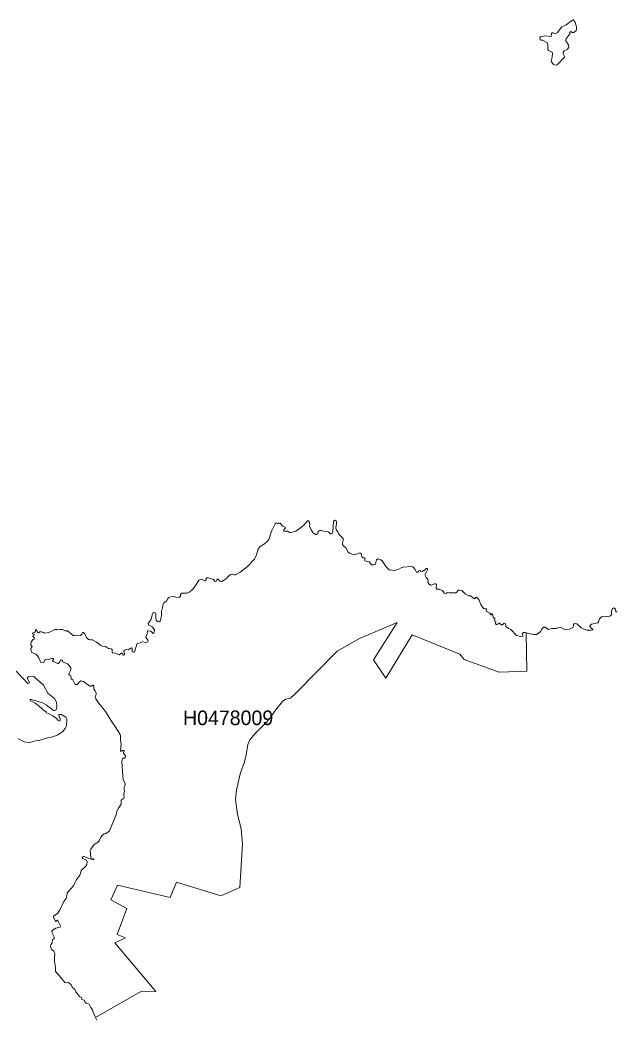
# Model space of a CAD drawing. Extents: x 369010 to 739155, y 6377141 to 6616555.
# Drawn here: x 445703 to 449782, y 6495535 to 6502376 of the extents above; entities that cross this region are included whole.
import ezdxf
from ezdxf.enums import TextEntityAlignment as Align

# ---------------------------------------------------------------- set-up
doc = ezdxf.new("R2010")
doc.units = 0
doc.header["$LTSCALE"] = 40
doc.layers.add('1', color=7, linetype='Continuous', lineweight=13)
doc.layers.add('2', color=7, linetype='Continuous')

msp = doc.modelspace()

# ---------------------------------------------------------------- linework, layer by layer
at = {"layer": '1'}
msp.add_lwpolyline([(449484.04, 6502376.21), (449440.02, 6502344.27), (449412.05, 6502328.87), (449382.09, 6502290.97), (449366.04, 6502281.04), (449352.8, 6502288.66), (449344.19, 6502287.66), (449341.05, 6502283.53), (449338.73, 6502263.33), (449295.7, 6502267.47), (449264.25, 6502260.35), (449261.27, 6502256.22), (449263.59, 6502242.81), (449269.88, 6502238.84), (449278.98, 6502239.17), (449313.08, 6502219.97), (449316.22, 6502206.4), (449315.56, 6502175.29), (449320.36, 6502168.17), (449343.86, 6502154.93), (449347.17, 6502147.32), (449345.52, 6502121.5), (449339.06, 6502093.69), (449350.98, 6502074), (449359.25, 6502068.54), (449373.82, 6502066.55), (449381.43, 6502071.51), (449428.43, 6502120.67), (449427.77, 6502131.92), (449421.32, 6502144.67), (449420.32, 6502154.1), (449427.44, 6502164.03), (449447.96, 6502175.29), (449458.06, 6502187.2), (449455.74, 6502205.08), (449439.03, 6502233.05), (449438.36, 6502243.97), (449466.66, 6502282.04), (449466, 6502293.12), (449473.78, 6502296.77), (449482.39, 6502289.98), (449492.32, 6502289.65), (449509.36, 6502304.38), (449512.34, 6502313.81), (449511.02, 6502329.2), (449502.91, 6502359.99), (449490.17, 6502376.37)], close=True, dxfattribs=at)
for points in [[(447671.61, 6498946.47), (447667.8, 6498944.48), (447646.45, 6498917.01), (447614.51, 6498891.52), (447591.17, 6498876.63), (447555.59, 6498867.19), (447547.98, 6498867.19), (447539.87, 6498870.17), (447532.75, 6498876.63), (447509.41, 6498875.96), (447507.26, 6498879.44), (447507.92, 6498884.4), (447518.85, 6498897.98), (447518.52, 6498902.44), (447500.48, 6498908.9), (447488.73, 6498925.45), (447482.6, 6498930.58), (447473.33, 6498929.59), (447471.68, 6498927.27), (447460.09, 6498929.92), (447457.45, 6498932.23), (447449.01, 6498925.45), (447423.19, 6498875.63), (447406.47, 6498818.2), (447397.37, 6498807.44), (447376.35, 6498789.41), (447347.55, 6498770.04), (447337.62, 6498759.28), (447333.32, 6498751.5), (447321.73, 6498714.1), (447308.16, 6498683.32), (447259.67, 6498634.66), (447206.71, 6498593.61), (447177.25, 6498575.74), (447167.98, 6498575.74), (447156.23, 6498580.7), (447144.64, 6498578.06), (447126.6, 6498564.82), (447115.35, 6498552.24), (447101.94, 6498541.48), (447083.9, 6498531.22), (447070.99, 6498532.54), (447059.08, 6498547.11), (447054.77, 6498547.27), (447049.98, 6498543.47), (447045.18, 6498534.36), (447036.4, 6498530.23), (447028.29, 6498544.46), (446990.23, 6498557.37), (446981.79, 6498556.04), (446976, 6498551.58), (446975.66, 6498536.68), (446967.89, 6498535.03), (446946.87, 6498547.93), (446927.34, 6498539.99), (446901.68, 6498498.28), (446884.64, 6498477.26), (446862.96, 6498458.56), (446845.41, 6498451.45), (446809.33, 6498451.45), (446801.55, 6498442.67), (446801.88, 6498431.75), (446795.1, 6498423.64), (446776.89, 6498420.99), (446753.06, 6498429.1), (446733.7, 6498426.79), (446720.46, 6498422.32), (446714.66, 6498415.53), (446706.89, 6498399.31), (446690.67, 6498386.4), (446681.07, 6498371.01), (446677.76, 6498346.35), (446670.64, 6498332.12), (446671.63, 6498303.15), (446669.32, 6498285.61), (446662.53, 6498261.78), (446657.07, 6498255.65), (446643.83, 6498256.48), (446634.73, 6498266.91), (446632.57, 6498279.82), (446632.24, 6498308.95), (446627.94, 6498317.88), (446620, 6498320.2), (446614.7, 6498318.88), (446607.09, 6498303.65), (446603.11, 6498280.48), (446598.98, 6498268.89), (446580.27, 6498242.41), (446582.43, 6498234.64), (446606.42, 6498221.06), (446623.47, 6498199.38), (446619.33, 6498176.38), (446614.7, 6498176.05), (446597.32, 6498189.95), (446578.29, 6498192.93), (446576.3, 6498190.94), (446573.65, 6498172.57), (446564.39, 6498149.24), (446578.95, 6498128.55), (446579.61, 6498121.43)], [(448643.28, 6498453.27), (448629.05, 6498456.58), (448623.59, 6498454.59), (448616.47, 6498448.14), (448604.89, 6498450.45), (448599.26, 6498463.69), (448592.14, 6498469.49), (448570.96, 6498478.92), (448556.06, 6498479.75), (448551.26, 6498485.37), (448554.08, 6498508.21), (448549.61, 6498515), (448539.84, 6498515.66), (448517, 6498506.56), (448511.38, 6498506.56), (448504.26, 6498511.85), (448494, 6498524.1), (448495.98, 6498537.67), (448493.34, 6498545.12), (448483.07, 6498559.02), (448475.96, 6498572.93), (448474.96, 6498579.71), (448492.67, 6498610), (448491.68, 6498619.1), (448489.86, 6498621.09), (448483.07, 6498620.76), (448477.12, 6498613.97), (448455.6, 6498600.73), (448447.16, 6498601.06), (448438.39, 6498605.53), (448430.28, 6498602.22), (448422.5, 6498593.28), (448415.88, 6498593.94), (448407.11, 6498613.64), (448392.21, 6498631.35), (448382.78, 6498634), (448326.01, 6498630.02), (448312.44, 6498625.23), (448294.9, 6498614.63), (448265.93, 6498605.53), (448230.02, 6498610.66), (448209, 6498632.01), (448181.86, 6498672.39), (448172.09, 6498678.85), (448150.91, 6498685.97), (448143.13, 6498680.5), (448135.35, 6498652.04), (448136.01, 6498648.89), (448127.9, 6498645.91), (448108.87, 6498646.24), (448091.99, 6498666.6), (448063.85, 6498673.72), (448061.37, 6498676.86), (448064.85, 6498690.76), (448061.7, 6498693.08), (448053.26, 6498693.08), (448043, 6498700.53), (448039.36, 6498717.58), (448029.1, 6498727.67), (448006.09, 6498717.58), (447992.52, 6498714.43), (447973.16, 6498718.9), (447958.59, 6498725.02), (447948.66, 6498733.13), (447933.77, 6498761.27), (447917.22, 6498774.51), (447909.11, 6498784.27), (447909.11, 6498793.54), (447915.56, 6498811.09), (447914.9, 6498825.48), (447883.29, 6498858.59), (447878.82, 6498870.17), (447866.24, 6498887.88), (447864.92, 6498898.97), (447869.72, 6498927.27), (447869.72, 6498941.83), (447866.57, 6498946.8), (447860.45, 6498950.61), (447852.34, 6498948.29), (447848.37, 6498942.17), (447844.89, 6498871.16), (447842.24, 6498861.4), (447833.31, 6498857.59), (447826.52, 6498858.59), (447819.4, 6498867.52), (447812.95, 6498871.5), (447767.6, 6498877.29), (447761.48, 6498881.09), (447755.35, 6498881.09), (447743.44, 6498872.65), (447740.46, 6498862.06), (447732.02, 6498852.96), (447724.74, 6498852.13), (447709.51, 6498863.72), (447694.94, 6498884.74), (447684.35, 6498910.55), (447685.51, 6498923.46), (447684.02, 6498934.39), (447678.06, 6498945.48), (447671.61, 6498946.47)], [(446220.3, 6495545.03), (446220.63, 6495545.2), (446535.26, 6495726.09), (446631.91, 6495723.61), (446352.21, 6496056.93), (446425.86, 6496090.03), (446367.44, 6496112.87), (446433.64, 6496291.12), (446324.24, 6496352.19), (446369.92, 6496451.33), (446731.21, 6496367.42), (446774.41, 6496471.69), (447077.12, 6496377.52), (447206.87, 6496436.1), (447224.75, 6496732.19), (447215.48, 6496836.79), (447215.48, 6496836.79), (447192.14, 6496936.09), (447178.41, 6497037.21), (447184.2, 6497102.26), (447209.85, 6497215.13), (447238.48, 6497295.07), (447250.4, 6497345.05), (447262.48, 6497414.23), (447275.72, 6497446.51), (447314.12, 6497491.52), (447379.49, 6497555.9), (447407.96, 6497589.5), (447451.16, 6497651.07), (447498.33, 6497708.33), (447520.5, 6497724.22), (447554.1, 6497732.5), (447592, 6497768.08), (447873.85, 6498053.91), (448026.12, 6498139.8), (448283.48, 6498250.19), (448121.94, 6497995.15), (448206.02, 6497868.71), (448386.92, 6498165.62), (448714.12, 6498032.56), (448743.74, 6497996.64), (448981.41, 6497909.42), (449170.58, 6497917.86), (449166.27, 6498180.02), (449160.65, 6498181.51), (449147.9, 6498181.51), (449141.78, 6498175.05), (449143.93, 6498156.52), (449130.53, 6498154.86), (449100.57, 6498160.99), (449062.01, 6498202.03), (449046.95, 6498208.82), (449036.85, 6498216.76), (449027.75, 6498222.06), (449027.42, 6498234.97), (449022.62, 6498244.23), (449017.16, 6498245.89), (449004.91, 6498233.31), (448995.47, 6498234.3), (448984.22, 6498244.9), (448981.24, 6498244.9), (448968.66, 6498236.79), (448960.88, 6498237.45), (448957.91, 6498243.24), (448960.22, 6498258.14), (448954.76, 6498258.47), (448948.97, 6498261.78), (448953.11, 6498276.34), (448951.78, 6498281.8), (448943.84, 6498279.82), (448941.19, 6498284.62), (448942.84, 6498286.6), (448940.86, 6498287.27), (448937.55, 6498308.62), (448935.07, 6498309.28), (448927.29, 6498302.49), (448924.97, 6498303.15), (448917.52, 6498314.74), (448893.36, 6498328.97), (448896.67, 6498336.75), (448896.01, 6498343.21), (448892.37, 6498344.7), (448884.26, 6498342.88), (448875.32, 6498346.68), (448864.89, 6498358.93), (448856.78, 6498372.83), (448843.54, 6498407.75), (448827.82, 6498423.64), (448822.19, 6498421.32), (448815.74, 6498414.87), (448810.61, 6498414.54), (448786.11, 6498432.91), (448774.2, 6498433.57), (448750.53, 6498447.47), (448727.85, 6498469.15), (448713.79, 6498472.46), (448702.37, 6498472.46), (448692.44, 6498457.57), (448685.98, 6498453.93), (448643.28, 6498453.27)], [(449788.74, 6498323.35), (449781.29, 6498324.17), (449779.3, 6498342.21), (449768.05, 6498349.99), (449757.46, 6498346.35), (449750.84, 6498328.48), (449751.66, 6498303.98), (449739.58, 6498293.39), (449711.61, 6498288.92), (449691.25, 6498293.06), (449682.32, 6498289.58), (449668.58, 6498276.34), (449662.79, 6498254.17), (449657.49, 6498248.7), (449614.13, 6498239.44), (449603.54, 6498228.51), (449603.87, 6498223.55), (449623.23, 6498203.36), (449622.57, 6498199.55), (449611.32, 6498196.9), (449582.35, 6498198.89), (449563.15, 6498204.68), (449544.45, 6498213.95), (449513.34, 6498241.92), (449498.44, 6498243.24), (449490.83, 6498236.79), (449491.16, 6498228.18), (449486.53, 6498216.6), (449462.86, 6498204.35), (449429.1, 6498202.36), (449399.8, 6498217.59), (449388.55, 6498216.93), (449374.81, 6498209.81), (449342.04, 6498209.15), (449318.54, 6498202.69), (449299.51, 6498218.09), (449286.43, 6498218.42), (449273.19, 6498205.67), (449264.42, 6498188.29), (449240.09, 6498168.93), (449215.26, 6498167.11), (449166.27, 6498180.02), (449170.58, 6497917.86), (448981.41, 6497909.42), (448743.74, 6497996.64), (448714.12, 6498032.56), (448386.92, 6498165.62), (448206.02, 6497868.71), (448121.94, 6497995.15), (448283.48, 6498250.19), (448026.12, 6498139.8), (447873.85, 6498053.91), (447592, 6497768.08)], [(446579.61, 6498121.43), (446577.3, 6498117.29), (446563.06, 6498114.31), (446539.89, 6498116.96), (446526.32, 6498110.84), (446505.63, 6498105.71), (446487.1, 6498050.43), (446480.31, 6498046.79), (446470.38, 6498050.1), (446469.72, 6498075.59), (446464.92, 6498077.9), (446442.91, 6498063.34), (446429.67, 6498064.66), (446421.56, 6498061.68), (446413.78, 6498055.23), (446415.43, 6498044.64), (446418.58, 6498038.84), (446419.57, 6498029.08), (446410.8, 6498027.76), (446400.87, 6498041), (446397.56, 6498041), (446380.51, 6498029.41), (446349.89, 6498042.32), (446336.82, 6498041.33), (446333.34, 6498046.46), (446333.34, 6498064.99), (446326.89, 6498069.13), (446309.68, 6498072.94), (446288.49, 6498086.34), (446268.47, 6498087.5), (446255.39, 6498092.14), (446223.12, 6498118.62), (446199.95, 6498132.19), (446183.07, 6498130.53), (446170.82, 6498132.85), (446157.25, 6498147.91), (446146.65, 6498173.56), (446136.89, 6498182.83), (446131.1, 6498181.51), (446125.3, 6498169.92), (446117.86, 6498161.48), (446082.94, 6498164.46), (446077.8, 6498161.48), (446067.38, 6498160.66), (446027.66, 6498193.26), (446012.76, 6498192.93), (445994.06, 6498202.53), (445975.69, 6498203.19), (445955, 6498199.71), (445953.68, 6498202.86), (445942.09, 6498202.2), (445900.72, 6498181.34), (445870.92, 6498177.37), (445864.47, 6498182.5), (445850.9, 6498187.47), (445837.66, 6498185.81), (445830.05, 6498179.36), (445825.41, 6498179.85), (445815.98, 6498202.86), (445809.85, 6498199.71), (445810.52, 6498192.27), (445804.06, 6498183.83), (445788.83, 6498177.7), (445788.83, 6498173.23), (445797.61, 6498170.59), (445800.25, 6498167.44), (445799.92, 6498164.13), (445790.49, 6498158.01), (445789.83, 6498155.69), (445800.92, 6498147.08), (445800.59, 6498139.64), (445790.16, 6498130.53), (445781.72, 6498119.61), (445776.59, 6498105.05), (445777.58, 6498096.27), (445785.36, 6498085.35), (445785.03, 6498081.05), (445776.59, 6498072.44), (445777.58, 6498063.34), (445783.7, 6498045.3), (445811.84, 6498032.39), (445823.43, 6498021.3), (445831.53, 6498009.05), (445837.66, 6497989.69), (445844.78, 6497977.44), (445851.56, 6497974.46), (445863.15, 6497976.78), (445875.56, 6497996.14), (445891.61, 6497998.96), (445896.74, 6497996.48), (445920.08, 6498003.92), (445929.84, 6498003.26), (445932.66, 6498001.28), (445932.99, 6497996.81), (445925.87, 6497988.7), (445926.53, 6497985.72), (445961.79, 6497969.99), (445966.92, 6497969.99), (445974.36, 6497978.1), (445982.47, 6497994.49)], [(445982.47, 6497994.49), (445988.93, 6497994.49), (445998.53, 6497977.77), (446012.76, 6497974.13), (446027.66, 6497966.35), (446038.91, 6497956.75), (446050.33, 6497940.2), (446051.99, 6497926.3), (446036.76, 6497899.82), (446036.76, 6497893.37), (446041.23, 6497888.57), (446050, 6497884.93), (446054.14, 6497864.57), (446064.9, 6497856.79), (446079.29, 6497829.98), (446084.26, 6497825.84), (446096.18, 6497825.18), (446105.94, 6497838.42), (446119.51, 6497851), (446136.56, 6497846.53), (446179.92, 6497814.92), (446192.17, 6497814.26), (446201.77, 6497821.7), (446204.42, 6497821.04), (446207.73, 6497813.26), (446208.55, 6497793.9), (446216.99, 6497783.14), (446223.45, 6497768.58), (446223.12, 6497756.66), (446218.65, 6497747.39), (446217.66, 6497735.97), (446220.97, 6497727.37), (446240.33, 6497700.55), (446288.99, 6497641.97), (446335.33, 6497563.19), (446359.82, 6497530.58), (446388.95, 6497483.08), (446391.77, 6497471.33), (446391.1, 6497441.71), (446394.75, 6497418.37), (446391.77, 6497369.22), (446398.88, 6497370.21), (446404.34, 6497374.18), (446412.45, 6497374.51), (446415.43, 6497370.54), (446410.3, 6497360.61), (446410.3, 6497355.31), (446425.36, 6497338.27), (446424.2, 6497329.83), (446417.75, 6497320.89), (446407.99, 6497320.23), (446404.18, 6497316.58), (446400.54, 6497298.21), (446401.53, 6497263.29), (446408.65, 6497176.07), (446423.21, 6497145.62), (446422.88, 6497139.83), (446415.76, 6497120.79), (446415.1, 6497110.86), (446417.75, 6497093.32), (446413.45, 6497075.94), (446414.77, 6497046.81), (446406.33, 6497043.67), (446395.74, 6497034.24), (446394.75, 6497006.76), (446376.37, 6496979.62), (446368.26, 6496964.06), (446358.83, 6496929.14), (446316.46, 6496824.54), (446307.86, 6496816.1), (446290.64, 6496806.17), (446279.72, 6496803.19), (446264.16, 6496790.94), (446256.71, 6496780.85), (446245.46, 6496754.7), (446236.36, 6496746.26), (446211.2, 6496729.87), (446187.37, 6496698.43), (446182.07, 6496688.83), (446188.86, 6496637.69), (446208.55, 6496630.57), (446207.73, 6496624.45), (446180.58, 6496632.89), (446142.35, 6496648.11), (446136.56, 6496648.45), (446128.45, 6496644.47), (446128.78, 6496640), (446133.91, 6496634.21), (446157.25, 6496622.3), (446163.37, 6496611.87), (446160.39, 6496592.84), (446151.79, 6496579.6), (446121.99, 6496552.45), (446116.53, 6496530.44), (446111.73, 6496519.52), (446090.71, 6496491.05), (446069.36, 6496446.2), (446029.64, 6496403.83), (446024.84, 6496396.05), (446023.85, 6496378.67)], [(445687.05, 6497455.94), (445731.4, 6497433.27), (445770.13, 6497429.46), (445808.86, 6497440.05), (445834.84, 6497443.03), (445882.01, 6497459.41), (445928.52, 6497468.19), (445956.99, 6497478.12), (445992.74, 6497502.78), (446012.1, 6497523.8), (446020.21, 6497542.5), (446023.85, 6497587.68), (446017.73, 6497601.58), (445985.95, 6497620.62), (445971.72, 6497621.28), (445968.9, 6497617.14), (445970.23, 6497607.71), (445977.84, 6497591.32), (445978.17, 6497578.41), (445974.7, 6497574.44), (445963.44, 6497578.91), (445953.35, 6497591.98), (445928.52, 6497611.02), (445898.4, 6497628.06), (445882.34, 6497630.71), (445881.35, 6497639.65), (445863.15, 6497649.41), (445848.42, 6497665.3), (445805.72, 6497698.9), (445772.45, 6497717.27), (445773.44, 6497723.06), (445778.9, 6497723.06), (445857.35, 6497699.89), (445881.02, 6497687.48), (445932.99, 6497648.09), (445938.78, 6497647.43), (445947.88, 6497650.41), (445952.02, 6497658.85), (445954.67, 6497678.21), (445951.69, 6497704.03), (445939.11, 6497729.52), (445894.26, 6497767.09), (445863.15, 6497822.03), (445800.59, 6497878.14), (445790.16, 6497883.6), (445761.03, 6497878.8), (445754.91, 6497871.35), (445754.91, 6497866.89), (445767.82, 6497838.09), (445757.55, 6497833.62), (445717.5, 6497873.67), (445710.05, 6497877.15), (445711.05, 6497880.79), (445676.46, 6497916.37)], [(447592, 6497768.08), (447554.1, 6497732.5), (447520.5, 6497724.22), (447498.33, 6497708.33), (447451.16, 6497651.07), (447407.96, 6497589.5), (447379.49, 6497555.9), (447314.12, 6497491.52), (447275.72, 6497446.51), (447262.48, 6497414.23), (447250.4, 6497345.05), (447238.48, 6497295.07), (447209.85, 6497215.13), (447184.2, 6497102.26), (447178.41, 6497037.21), (447192.14, 6496936.09), (447215.48, 6496836.79), (447215.48, 6496836.79), (447224.75, 6496732.19), (447206.87, 6496436.1), (447077.12, 6496377.52), (446774.41, 6496471.69), (446731.21, 6496367.42), (446369.92, 6496451.33), (446324.24, 6496352.19), (446433.64, 6496291.12), (446367.44, 6496112.87), (446425.86, 6496090.03), (446352.21, 6496056.93), (446631.91, 6495723.61), (446535.26, 6495726.09), (446220.63, 6495545.2), (446228.25, 6495527.16)], [(446023.85, 6496378.67), (446018.55, 6496359.64), (446003.82, 6496339.12), (445976.68, 6496282.02), (445961.46, 6496260.34), (445932.99, 6496238.33), (445932.99, 6496232.53), (445946.23, 6496203.9), (445949.21, 6496203.57), (445956.32, 6496211.51), (445960.79, 6496209.36), (445980.82, 6496172.46), (445978.5, 6496165.01), (445948.88, 6496157.89), (445925.87, 6496143.99), (445919.75, 6496135.71), (445922.07, 6496122.64), (445938.45, 6496090.37), (445933.32, 6496081.76), (445924.88, 6496080.44), (445922.4, 6496057.43), (445914.62, 6496042.54), (445911.97, 6496031.61), (445918.09, 6496011.92), (445935.64, 6495999.01), (445940.93, 6495981.3), (445938.12, 6495957.3), (445938.45, 6495930.16), (445944.91, 6495885.64), (445945.9, 6495859.65), (445985.62, 6495816.46), (446010.61, 6495784.02), (446018.89, 6495782.86), (446035.77, 6495784.35), (446052.15, 6495769.95), (446058.94, 6495754.06), (446077.14, 6495737.51), (446085.58, 6495720.13), (446109.42, 6495690.34), (446124.31, 6495681.74), (446125.97, 6495669.65), (446142.68, 6495664.52), (446145.99, 6495651.95), (446154.93, 6495644.5), (446175.95, 6495635.73), (446186.71, 6495614.71), (446198.62, 6495597.99), (446204.08, 6495581.11), (446220.3, 6495545.03)]]:
    msp.add_lwpolyline(points, dxfattribs=at)

# ---------------------------------------------------------------- texts
at = {"layer": '2'}
msp.add_text('H0478009', height=100, dxfattribs=at).set_placement((447127.15, 6497547.7), align=Align.CENTER)

doc.saveas('drawing.dxf')
